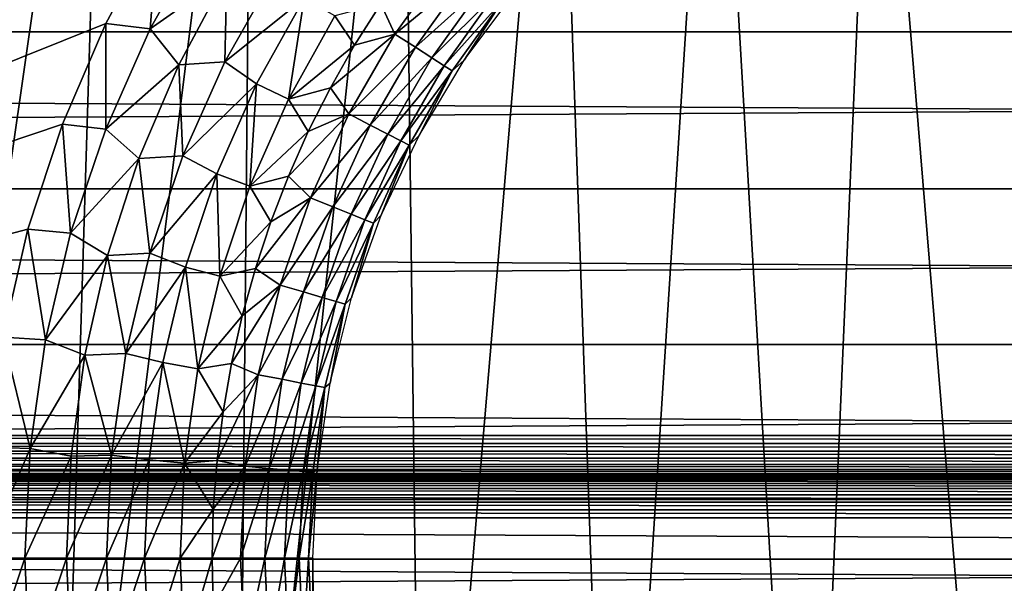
# Model space of a CAD drawing. Header units: millimetres. Extents: x -300 to 300, y -500 to 500.
# Tile 419 of 656: x -14.43 to -2.5, y -110.29 to -103.46. Entities that reach past the tile are written whole.
import ezdxf

# ---------------------------------------------------------------- set-up
doc = ezdxf.new("R2010")
doc.units = ezdxf.units.MM
doc.header["$LTSCALE"] = 81.481481
for name, color, linetype in [('20', 7, 'CONTINUOUS'), ('34', 7, 'CONTINUOUS'), ('5', 7, 'CONTINUOUS'), ('51', 7, 'CONTINUOUS'), ('52', 7, 'CONTINUOUS'), ('53', 7, 'CONTINUOUS'), ('54', 7, 'CONTINUOUS'), ('6', 7, 'CONTINUOUS'), ('63', 7, 'CONTINUOUS')]:
    doc.layers.add(name, color=color, linetype=linetype)

msp = doc.modelspace()

# ---------------------------------------------------------------- linework, layer by layer
at = {"layer": '20', "color": 7, "linetype": 'CONTINUOUS'}
for points in [[(-13.376, -97.103, 77.169), (-15.098, -96.667, 77.16), (-16.104, -116.093, 77.186), (-13.376, -97.103, 77.169)], [(-13.974, -116.541, 77.197), (-13.376, -97.103, 77.169), (-16.104, -116.093, 77.186), (-13.974, -116.541, 77.197)], [(-11.607, -97.479, 77.177), (-13.376, -97.103, 77.169), (-13.974, -116.541, 77.197), (-11.607, -97.479, 77.177)], [(-11.789, -116.919, 77.206), (-11.607, -97.479, 77.177), (-13.974, -116.541, 77.197), (-11.789, -116.919, 77.206)], [(-9.792, -97.796, 77.183), (-11.607, -97.479, 77.177), (-11.789, -116.919, 77.206), (-9.792, -97.796, 77.183)], [(-9.546, -117.227, 77.214), (-9.792, -97.796, 77.183), (-11.789, -116.919, 77.206), (-9.546, -117.227, 77.214)], [(-7.93, -98.055, 77.189), (-9.792, -97.796, 77.183), (-9.546, -117.227, 77.214), (-7.93, -98.055, 77.189)], [(-7.247, -117.465, 77.221), (-7.93, -98.055, 77.189), (-9.546, -117.227, 77.214), (-7.247, -117.465, 77.221)], [(-6.02, -98.255, 77.194), (-7.93, -98.055, 77.189), (-7.247, -117.465, 77.221), (-6.02, -98.255, 77.194)], [(-4.89, -117.635, 77.225), (-6.02, -98.255, 77.194), (-7.247, -117.465, 77.221), (-4.89, -117.635, 77.225)], [(-4.062, -98.397, 77.197), (-6.02, -98.255, 77.194), (-4.89, -117.635, 77.225), (-4.062, -98.397, 77.197)], [(-2.474, -117.736, 77.228), (-4.062, -98.397, 77.197), (-4.89, -117.635, 77.225), (-2.474, -117.736, 77.228)], [(-2.055, -98.482, 77.199), (-4.062, -98.397, 77.197), (-2.474, -117.736, 77.228), (-2.055, -98.482, 77.199)]]:
    msp.add_3dface(points, dxfattribs=at)
at = {"layer": '34', "color": 7, "linetype": 'CONTINUOUS'}
for points in [[(54.5, 0, 501.493), (54.5, -108.5, 501.493), (-54.5, 0, 501.493), (54.5, 0, 501.493)], [(-54.5, 0, 501.493), (54.5, -108.5, 501.493), (-54.5, -108.5, 501.493), (-54.5, 0, 501.493)], [(54.5, -108.5, 501.493), (54.49, -108.598, 501.493), (-54.5, -108.5, 501.493), (54.5, -108.5, 501.493)], [(-54.5, -108.5, 501.493), (54.49, -108.598, 501.493), (-54.49, -108.598, 501.493), (-54.5, -108.5, 501.493)], [(54.49, -108.598, 501.493), (54.462, -108.691, 501.493), (-54.49, -108.598, 501.493), (54.49, -108.598, 501.493)], [(-54.49, -108.598, 501.493), (54.462, -108.691, 501.493), (-54.462, -108.691, 501.493), (-54.49, -108.598, 501.493)], [(54.462, -108.691, 501.493), (54.416, -108.778, 501.493), (-54.462, -108.691, 501.493), (54.462, -108.691, 501.493)], [(-54.462, -108.691, 501.493), (54.416, -108.778, 501.493), (-54.416, -108.778, 501.493), (-54.462, -108.691, 501.493)], [(54.416, -108.778, 501.493), (54.354, -108.854, 501.493), (-54.416, -108.778, 501.493), (54.416, -108.778, 501.493)], [(-54.416, -108.778, 501.493), (54.354, -108.854, 501.493), (-54.354, -108.854, 501.493), (-54.416, -108.778, 501.493)], [(54.354, -108.854, 501.493), (54.278, -108.916, 501.493), (-54.354, -108.854, 501.493), (54.354, -108.854, 501.493)], [(-54.354, -108.854, 501.493), (54.278, -108.916, 501.493), (-54.278, -108.916, 501.493), (-54.354, -108.854, 501.493)], [(54.278, -108.916, 501.493), (54.191, -108.962, 501.493), (-54.278, -108.916, 501.493), (54.278, -108.916, 501.493)], [(-54.278, -108.916, 501.493), (54.191, -108.962, 501.493), (-54.191, -108.962, 501.493), (-54.278, -108.916, 501.493)], [(54.191, -108.962, 501.493), (54.098, -108.99, 501.493), (-54.191, -108.962, 501.493), (54.191, -108.962, 501.493)], [(-54.191, -108.962, 501.493), (54.098, -108.99, 501.493), (-54.098, -108.99, 501.493), (-54.191, -108.962, 501.493)], [(-54.098, -108.99, 501.493), (54.098, -108.99, 501.493), (53.5, -109, 501.493), (-54.098, -108.99, 501.493)], [(-54.098, -108.99, 501.493), (53.5, -109, 501.493), (-53.5, -109, 501.493), (-54.098, -108.99, 501.493)], [(53.5, -109, 501.493), (53.402, -109.01, 501.493), (-53.5, -109, 501.493), (53.5, -109, 501.493)], [(-53.5, -109, 501.493), (53.402, -109.01, 501.493), (-53.402, -109.01, 501.493), (-53.5, -109, 501.493)], [(53.402, -109.01, 501.493), (53.309, -109.038, 501.493), (-53.402, -109.01, 501.493), (53.402, -109.01, 501.493)], [(-53.402, -109.01, 501.493), (53.309, -109.038, 501.493), (-53.309, -109.038, 501.493), (-53.402, -109.01, 501.493)], [(53.309, -109.038, 501.493), (53.222, -109.084, 501.493), (-53.309, -109.038, 501.493), (53.309, -109.038, 501.493)], [(-53.309, -109.038, 501.493), (53.222, -109.084, 501.493), (-53.222, -109.084, 501.493), (-53.309, -109.038, 501.493)], [(53.222, -109.084, 501.493), (53.146, -109.146, 501.493), (-53.222, -109.084, 501.493), (53.222, -109.084, 501.493)], [(-53.222, -109.084, 501.493), (53.146, -109.146, 501.493), (-53.146, -109.146, 501.493), (-53.222, -109.084, 501.493)], [(53.146, -109.146, 501.493), (53.084, -109.222, 501.493), (-53.146, -109.146, 501.493), (53.146, -109.146, 501.493)], [(-53.146, -109.146, 501.493), (53.084, -109.222, 501.493), (-53.084, -109.222, 501.493), (-53.146, -109.146, 501.493)], [(53.084, -109.222, 501.493), (53.038, -109.309, 501.493), (-53.084, -109.222, 501.493), (53.084, -109.222, 501.493)], [(-53.084, -109.222, 501.493), (53.038, -109.309, 501.493), (-53.038, -109.309, 501.493), (-53.084, -109.222, 501.493)], [(53.038, -109.309, 501.493), (53.01, -109.402, 501.493), (-53.038, -109.309, 501.493), (53.038, -109.309, 501.493)], [(-53.038, -109.309, 501.493), (53.01, -109.402, 501.493), (-53.01, -109.402, 501.493), (-53.038, -109.309, 501.493)], [(53.01, -109.402, 501.493), (53, -109.5, 501.493), (-53.01, -109.402, 501.493), (53.01, -109.402, 501.493)], [(-53.01, -109.402, 501.493), (53, -109.5, 501.493), (-53, -109.5, 501.493), (-53.01, -109.402, 501.493)], [(53, -109.5, 501.493), (53, -110, 501.493), (-53, -109.5, 501.493), (53, -109.5, 501.493)], [(-53, -109.5, 501.493), (53, -110, 501.493), (-53, -110, 501.493), (-53, -109.5, 501.493)], [(53, -110, 501.493), (52.969, -111.803, 501.493), (-53, -110, 501.493), (53, -110, 501.493)], [(-53, -110, 501.493), (52.969, -111.803, 501.493), (-52.969, -111.803, 501.493), (-53, -110, 501.493)]]:
    msp.add_3dface(points, dxfattribs=at)
at = {"layer": '5', "color": 7, "linetype": 'CONTINUOUS'}
for points in [[(162.028, -101.693, 11), (161.982, -103.609, 11), (-162.028, -101.694, 11), (162.028, -101.693, 11)], [(161.982, -103.609, 11), (-161.982, -103.609, 11), (-162.028, -101.694, 11), (161.982, -103.609, 11)], [(161.982, -103.609, 11), (161.934, -105.511, 11), (-161.982, -103.609, 11), (161.982, -103.609, 11)], [(161.934, -105.511, 11), (-161.934, -105.512, 11), (-161.982, -103.609, 11), (161.934, -105.511, 11)], [(161.934, -105.511, 11), (161.885, -107.401, 11), (-161.934, -105.512, 11), (161.934, -105.511, 11)], [(161.885, -107.401, 11), (-161.885, -107.401, 11), (-161.934, -105.512, 11), (161.885, -107.401, 11)], [(161.885, -107.401, 11), (161.835, -109.277, 11), (-161.885, -107.401, 11), (161.885, -107.401, 11)], [(161.835, -109.277, 11), (-161.835, -109.278, 11), (-161.885, -107.401, 11), (161.835, -109.277, 11)], [(161.835, -109.277, 11), (161.785, -111.142, 11), (-161.835, -109.278, 11), (161.835, -109.277, 11)], [(161.785, -111.142, 11), (-161.785, -111.142, 11), (-161.835, -109.278, 11), (161.785, -111.142, 11)]]:
    msp.add_3dface(points, dxfattribs=at)
at = {"layer": '51', "color": 7, "linetype": 'CONTINUOUS'}
for points in [[(-14.875, -109.986, 545.993), (-14.816, -111.33, 545.993), (-14.365, -109.987, 545.96), (-14.875, -109.986, 545.993)], [(-14.365, -109.987, 545.96), (-14.816, -111.33, 545.993), (-14.305, -111.312, 545.96), (-14.365, -109.987, 545.96)], [(-14.365, -109.987, 545.96), (-14.305, -111.312, 545.96), (-13.862, -109.987, 545.862), (-14.365, -109.987, 545.96)], [(-13.862, -109.987, 545.862), (-14.305, -111.312, 545.96), (-13.804, -111.266, 545.862), (-13.862, -109.987, 545.862)], [(-13.862, -109.987, 545.862), (-13.804, -111.266, 545.862), (-13.376, -109.988, 545.701), (-13.862, -109.987, 545.862)], [(-13.376, -109.988, 545.701), (-13.804, -111.266, 545.862), (-13.32, -111.222, 545.701), (-13.376, -109.988, 545.701)], [(-13.376, -109.988, 545.701), (-13.32, -111.222, 545.701), (-12.915, -109.988, 545.479), (-13.376, -109.988, 545.701)], [(-12.915, -109.988, 545.479), (-13.32, -111.222, 545.701), (-12.861, -111.18, 545.479), (-12.915, -109.988, 545.479)], [(-12.915, -109.988, 545.479), (-12.861, -111.18, 545.479), (-12.485, -109.988, 545.2), (-12.915, -109.988, 545.479)], [(-12.485, -109.988, 545.2), (-12.861, -111.18, 545.479), (-12.433, -111.14, 545.2), (-12.485, -109.988, 545.2)], [(-12.485, -109.988, 545.2), (-12.433, -111.14, 545.2), (-12.097, -109.989, 544.87), (-12.485, -109.988, 545.2)], [(-12.097, -109.989, 544.87), (-12.433, -111.14, 545.2), (-12.083, -110.582, 544.87), (-12.097, -109.989, 544.87)]]:
    msp.add_3dface(points, dxfattribs=at)
at = {"layer": '52', "color": 7, "linetype": 'CONTINUOUS'}
for points in [[(-12.097, -109.989, 544.87), (-12.083, -110.582, 544.87), (-11.752, -109.989, 544.492), (-12.097, -109.989, 544.87)], [(-11.752, -109.989, 544.492), (-12.083, -110.582, 544.87), (-11.7, -111.106, 544.492), (-11.752, -109.989, 544.492)], [(-11.752, -109.989, 544.492), (-11.7, -111.106, 544.492), (-11.459, -109.989, 544.072), (-11.752, -109.989, 544.492)], [(-11.459, -109.989, 544.072), (-11.7, -111.106, 544.492), (-11.408, -111.079, 544.072), (-11.459, -109.989, 544.072)], [(-11.459, -109.989, 544.072), (-11.408, -111.079, 544.072), (-11.221, -109.99, 543.619), (-11.459, -109.989, 544.072)], [(-11.221, -109.99, 543.619), (-11.408, -111.079, 544.072), (-11.171, -111.056, 543.619), (-11.221, -109.99, 543.619)], [(-11.221, -109.99, 543.619), (-11.171, -111.056, 543.619), (-11.043, -109.99, 543.139), (-11.221, -109.99, 543.619)], [(-11.043, -109.99, 543.139), (-11.171, -111.056, 543.619), (-10.994, -111.039, 543.139), (-11.043, -109.99, 543.139)], [(-10.928, -109.99, 542.64), (-11.043, -109.99, 543.139), (-10.994, -111.039, 543.139), (-10.928, -109.99, 542.64)], [(-10.88, -111.029, 542.64), (-10.928, -109.99, 542.64), (-10.994, -111.039, 543.139), (-10.88, -111.029, 542.64)], [(-10.928, -109.99, 542.64), (-10.88, -111.029, 542.64), (-10.878, -109.99, 542.132), (-10.928, -109.99, 542.64)], [(-10.878, -109.99, 542.132), (-10.88, -111.029, 542.64), (-10.865, -110.524, 542.132), (-10.878, -109.99, 542.132)]]:
    msp.add_3dface(points, dxfattribs=at)
at = {"layer": '53', "color": 7, "linetype": 'CONTINUOUS'}
for points in [[(-13.383, -103.507, 545.993), (-12.847, -103.574, 545.96), (-12.75, -102.337, 545.993), (-13.383, -103.507, 545.993)], [(-12.847, -103.574, 545.96), (-12.198, -102.414, 545.96), (-12.75, -102.337, 545.993), (-12.847, -103.574, 545.96)], [(-12.847, -103.574, 545.96), (-11.917, -102.919, 545.862), (-12.198, -102.414, 545.96), (-12.847, -103.574, 545.96)], [(-12.501, -104.009, 545.862), (-11.917, -102.919, 545.862), (-12.847, -103.574, 545.96), (-12.501, -104.009, 545.862)], [(-12.501, -104.009, 545.862), (-11.942, -103.974, 545.701), (-11.917, -102.919, 545.862), (-12.501, -104.009, 545.862)], [(-11.942, -103.974, 545.701), (-10.98, -103.201, 545.479), (-11.329, -102.888, 545.701), (-11.942, -103.974, 545.701)], [(-11.942, -103.974, 545.701), (-11.329, -102.888, 545.701), (-11.917, -102.919, 545.862), (-11.942, -103.974, 545.701)], [(-11.56, -104.241, 545.479), (-10.98, -103.201, 545.479), (-11.942, -103.974, 545.701), (-11.56, -104.241, 545.479)], [(-11.56, -104.241, 545.479), (-11.171, -104.424, 545.2), (-10.98, -103.201, 545.479), (-11.56, -104.241, 545.479)], [(-11.171, -104.424, 545.2), (-10.609, -103.417, 545.2), (-10.98, -103.201, 545.479), (-11.171, -104.424, 545.2)], [(-10.052, -103.27, 544.87), (-10.609, -103.417, 545.2), (-10.37, -103.771, 544.87), (-10.052, -103.27, 544.87)], [(-10.609, -103.417, 545.2), (-11.171, -104.424, 545.2), (-10.37, -103.771, 544.87), (-10.609, -103.417, 545.2)], [(-13.91, -104.728, 545.993), (-13.386, -104.789, 545.96), (-13.383, -103.507, 545.993), (-13.91, -104.728, 545.993)], [(-13.386, -104.789, 545.96), (-12.847, -103.574, 545.96), (-13.383, -103.507, 545.993), (-13.386, -104.789, 545.96)], [(-13.386, -104.789, 545.96), (-12.501, -104.009, 545.862), (-12.847, -103.574, 545.96), (-13.386, -104.789, 545.96)], [(-10.37, -103.771, 544.87), (-11.171, -104.424, 545.2), (-10.663, -104.288, 544.87), (-10.37, -103.771, 544.87)], [(-12.985, -105.146, 545.862), (-12.501, -104.009, 545.862), (-13.386, -104.789, 545.96), (-12.985, -105.146, 545.862)], [(-12.985, -105.146, 545.862), (-12.451, -105.113, 545.701), (-12.501, -104.009, 545.862), (-12.985, -105.146, 545.862)], [(-12.451, -105.113, 545.701), (-11.942, -103.974, 545.701), (-12.501, -104.009, 545.862), (-12.451, -105.113, 545.701)], [(-12.451, -105.113, 545.701), (-11.56, -104.241, 545.479), (-11.942, -103.974, 545.701), (-12.451, -105.113, 545.701)], [(-12.041, -105.331, 545.479), (-11.56, -104.241, 545.479), (-12.451, -105.113, 545.701), (-12.041, -105.331, 545.479)], [(-12.041, -105.331, 545.479), (-11.638, -105.479, 545.2), (-11.56, -104.241, 545.479), (-12.041, -105.331, 545.479)], [(-11.638, -105.479, 545.2), (-11.171, -104.424, 545.2), (-11.56, -104.241, 545.479), (-11.638, -105.479, 545.2)], [(-10.663, -104.288, 544.87), (-11.171, -104.424, 545.2), (-10.931, -104.818, 544.87), (-10.663, -104.288, 544.87)], [(-11.171, -104.424, 545.2), (-11.638, -105.479, 545.2), (-10.931, -104.818, 544.87), (-11.171, -104.424, 545.2)], [(-14.328, -106.003, 545.993), (-13.811, -106.049, 545.96), (-13.91, -104.728, 545.993), (-14.328, -106.003, 545.993)], [(-13.811, -106.049, 545.96), (-13.386, -104.789, 545.96), (-13.91, -104.728, 545.993), (-13.811, -106.049, 545.96)], [(-13.811, -106.049, 545.96), (-12.985, -105.146, 545.862), (-13.386, -104.789, 545.96), (-13.811, -106.049, 545.96)], [(-10.931, -104.818, 544.87), (-11.638, -105.479, 545.2), (-11.172, -105.36, 544.87), (-10.931, -104.818, 544.87)], [(-13.365, -106.322, 545.862), (-12.985, -105.146, 545.862), (-13.811, -106.049, 545.96), (-13.365, -106.322, 545.862)], [(-13.365, -106.322, 545.862), (-12.852, -106.294, 545.701), (-12.985, -105.146, 545.862), (-13.365, -106.322, 545.862)], [(-12.852, -106.294, 545.701), (-12.451, -105.113, 545.701), (-12.985, -105.146, 545.862), (-12.852, -106.294, 545.701)], [(-12.852, -106.294, 545.701), (-12.041, -105.331, 545.479), (-12.451, -105.113, 545.701), (-12.852, -106.294, 545.701)], [(-12.42, -106.46, 545.479), (-12.041, -105.331, 545.479), (-12.852, -106.294, 545.701), (-12.42, -106.46, 545.479)], [(-12.42, -106.46, 545.479), (-12.005, -106.572, 545.2), (-12.041, -105.331, 545.479), (-12.42, -106.46, 545.479)], [(-12.005, -106.572, 545.2), (-11.638, -105.479, 545.2), (-12.041, -105.331, 545.479), (-12.005, -106.572, 545.2)], [(-11.172, -105.36, 544.87), (-11.638, -105.479, 545.2), (-11.386, -105.914, 544.87), (-11.172, -105.36, 544.87)], [(-11.638, -105.479, 545.2), (-12.005, -106.572, 545.2), (-11.386, -105.914, 544.87), (-11.638, -105.479, 545.2)], [(-11.386, -105.914, 544.87), (-12.005, -106.572, 545.2), (-11.573, -106.478, 544.87), (-11.386, -105.914, 544.87)], [(-14.63, -107.311, 545.993), (-14.117, -107.342, 545.96), (-14.328, -106.003, 545.993), (-14.63, -107.311, 545.993)], [(-14.117, -107.342, 545.96), (-13.811, -106.049, 545.96), (-14.328, -106.003, 545.993), (-14.117, -107.342, 545.96)], [(-14.117, -107.342, 545.96), (-13.365, -106.322, 545.862), (-13.811, -106.049, 545.96), (-14.117, -107.342, 545.96)], [(-13.64, -107.527, 545.862), (-13.365, -106.322, 545.862), (-14.117, -107.342, 545.96), (-13.64, -107.527, 545.862)], [(-13.64, -107.527, 545.862), (-13.142, -107.507, 545.701), (-13.365, -106.322, 545.862), (-13.64, -107.527, 545.862)], [(-13.142, -107.507, 545.701), (-12.852, -106.294, 545.701), (-13.365, -106.322, 545.862), (-13.142, -107.507, 545.701)], [(-13.142, -107.507, 545.701), (-12.42, -106.46, 545.479), (-12.852, -106.294, 545.701), (-13.142, -107.507, 545.701)], [(-12.693, -107.619, 545.479), (-12.42, -106.46, 545.479), (-13.142, -107.507, 545.701), (-12.693, -107.619, 545.479)], [(-12.693, -107.619, 545.479), (-12.27, -107.694, 545.2), (-12.42, -106.46, 545.479), (-12.693, -107.619, 545.479)], [(-12.27, -107.694, 545.2), (-12.005, -106.572, 545.2), (-12.42, -106.46, 545.479), (-12.27, -107.694, 545.2)], [(-11.573, -106.478, 544.87), (-12.005, -106.572, 545.2), (-11.732, -107.05, 544.87), (-11.573, -106.478, 544.87)], [(-12.005, -106.572, 545.2), (-12.27, -107.694, 545.2), (-11.732, -107.05, 544.87), (-12.005, -106.572, 545.2)], [(-11.732, -107.05, 544.87), (-12.27, -107.694, 545.2), (-11.862, -107.629, 544.87), (-11.732, -107.05, 544.87)], [(-14.813, -108.642, 545.993), (-14.302, -108.659, 545.96), (-14.63, -107.311, 545.993), (-14.813, -108.642, 545.993)], [(-14.302, -108.659, 545.96), (-14.117, -107.342, 545.96), (-14.63, -107.311, 545.993), (-14.302, -108.659, 545.96)], [(-14.302, -108.659, 545.96), (-13.64, -107.527, 545.862), (-14.117, -107.342, 545.96), (-14.302, -108.659, 545.96)], [(-13.806, -108.752, 545.862), (-13.64, -107.527, 545.862), (-14.302, -108.659, 545.96), (-13.806, -108.752, 545.862)], [(-13.806, -108.752, 545.862), (-13.317, -108.742, 545.701), (-13.64, -107.527, 545.862), (-13.806, -108.752, 545.862)], [(-13.317, -108.742, 545.701), (-13.142, -107.507, 545.701), (-13.64, -107.527, 545.862), (-13.317, -108.742, 545.701)], [(-13.317, -108.742, 545.701), (-12.693, -107.619, 545.479), (-13.142, -107.507, 545.701), (-13.317, -108.742, 545.701)], [(-12.859, -108.798, 545.479), (-12.693, -107.619, 545.479), (-13.317, -108.742, 545.701), (-12.859, -108.798, 545.479)], [(-12.859, -108.798, 545.479), (-12.431, -108.836, 545.2), (-12.693, -107.619, 545.479), (-12.859, -108.798, 545.479)], [(-12.431, -108.836, 545.2), (-12.27, -107.694, 545.2), (-12.693, -107.619, 545.479), (-12.431, -108.836, 545.2)], [(-12.27, -107.694, 545.2), (-12.431, -108.836, 545.2), (-11.964, -108.214, 544.87), (-12.27, -107.694, 545.2)], [(-11.862, -107.629, 544.87), (-12.27, -107.694, 545.2), (-11.964, -108.214, 544.87), (-11.862, -107.629, 544.87)], [(-11.964, -108.214, 544.87), (-12.431, -108.836, 545.2), (-12.037, -108.803, 544.87), (-11.964, -108.214, 544.87)], [(-14.875, -109.986, 545.993), (-14.302, -108.659, 545.96), (-14.813, -108.642, 545.993), (-14.875, -109.986, 545.993)], [(-14.875, -109.986, 545.993), (-14.365, -109.987, 545.96), (-14.302, -108.659, 545.96), (-14.875, -109.986, 545.993)], [(-14.365, -109.987, 545.96), (-13.806, -108.752, 545.862), (-14.302, -108.659, 545.96), (-14.365, -109.987, 545.96)], [(-14.365, -109.987, 545.96), (-13.862, -109.987, 545.862), (-13.806, -108.752, 545.862), (-14.365, -109.987, 545.96)], [(-13.862, -109.987, 545.862), (-13.376, -109.988, 545.701), (-13.317, -108.742, 545.701), (-13.862, -109.987, 545.862)], [(-13.862, -109.987, 545.862), (-13.317, -108.742, 545.701), (-13.806, -108.752, 545.862), (-13.862, -109.987, 545.862)], [(-13.376, -109.988, 545.701), (-12.859, -108.798, 545.479), (-13.317, -108.742, 545.701), (-13.376, -109.988, 545.701)], [(-13.376, -109.988, 545.701), (-12.915, -109.988, 545.479), (-12.859, -108.798, 545.479), (-13.376, -109.988, 545.701)], [(-12.915, -109.988, 545.479), (-12.431, -108.836, 545.2), (-12.859, -108.798, 545.479), (-12.915, -109.988, 545.479)], [(-12.915, -109.988, 545.479), (-12.485, -109.988, 545.2), (-12.431, -108.836, 545.2), (-12.915, -109.988, 545.479)], [(-12.431, -108.836, 545.2), (-12.485, -109.988, 545.2), (-12.082, -109.395, 544.87), (-12.431, -108.836, 545.2)], [(-12.037, -108.803, 544.87), (-12.431, -108.836, 545.2), (-12.082, -109.395, 544.87), (-12.037, -108.803, 544.87)], [(-12.485, -109.988, 545.2), (-12.097, -109.989, 544.87), (-12.082, -109.395, 544.87), (-12.485, -109.988, 545.2)]]:
    msp.add_3dface(points, dxfattribs=at)
at = {"layer": '54', "color": 7, "linetype": 'CONTINUOUS'}
for points in [[(-9.231, -102.727, 544.492), (-10.052, -103.27, 544.87), (-9.881, -103.637, 544.492), (-9.231, -102.727, 544.492)], [(-9.231, -102.727, 544.492), (-9.881, -103.637, 544.492), (-9, -102.908, 544.072), (-9.231, -102.727, 544.492)], [(-9, -102.908, 544.072), (-9.881, -103.637, 544.492), (-9.634, -103.796, 544.072), (-9, -102.908, 544.072)], [(-9, -102.908, 544.072), (-9.634, -103.796, 544.072), (-8.814, -103.055, 543.619), (-9, -102.908, 544.072)], [(-8.814, -103.055, 543.619), (-9.634, -103.796, 544.072), (-9.434, -103.925, 543.619), (-8.814, -103.055, 543.619)], [(-8.814, -103.055, 543.619), (-9.434, -103.925, 543.619), (-8.674, -103.166, 543.139), (-8.814, -103.055, 543.619)], [(-8.674, -103.166, 543.139), (-9.434, -103.925, 543.619), (-9.284, -104.021, 543.139), (-8.674, -103.166, 543.139)], [(-8.584, -103.237, 542.64), (-8.674, -103.166, 543.139), (-9.284, -104.021, 543.139), (-8.584, -103.237, 542.64)], [(-9.041, -103.951, 542.132), (-8.405, -103.095, 542.132), (-8.584, -103.237, 542.64), (-9.041, -103.951, 542.132)], [(-10.052, -103.27, 544.87), (-10.37, -103.771, 544.87), (-9.881, -103.637, 544.492), (-10.052, -103.27, 544.87)], [(-9.188, -104.083, 542.64), (-8.584, -103.237, 542.64), (-9.284, -104.021, 543.139), (-9.188, -104.083, 542.64)], [(-9.188, -104.083, 542.64), (-9.041, -103.951, 542.132), (-8.584, -103.237, 542.64), (-9.188, -104.083, 542.64)], [(-10.37, -103.771, 544.87), (-10.663, -104.288, 544.87), (-9.881, -103.637, 544.492), (-10.37, -103.771, 544.87)], [(-9.881, -103.637, 544.492), (-10.663, -104.288, 544.87), (-10.441, -104.605, 544.492), (-9.881, -103.637, 544.492)], [(-9.881, -103.637, 544.492), (-10.441, -104.605, 544.492), (-9.634, -103.796, 544.072), (-9.881, -103.637, 544.492)], [(-9.634, -103.796, 544.072), (-10.441, -104.605, 544.492), (-10.18, -104.74, 544.072), (-9.634, -103.796, 544.072)], [(-9.634, -103.796, 544.072), (-10.18, -104.74, 544.072), (-9.434, -103.925, 543.619), (-9.634, -103.796, 544.072)], [(-9.434, -103.925, 543.619), (-10.18, -104.74, 544.072), (-9.969, -104.849, 543.619), (-9.434, -103.925, 543.619)], [(-9.434, -103.925, 543.619), (-9.969, -104.849, 543.619), (-9.284, -104.021, 543.139), (-9.434, -103.925, 543.619)], [(-9.59, -104.866, 542.132), (-9.041, -103.951, 542.132), (-9.188, -104.083, 542.64), (-9.59, -104.866, 542.132)], [(-9.284, -104.021, 543.139), (-9.969, -104.849, 543.619), (-9.811, -104.931, 543.139), (-9.284, -104.021, 543.139)], [(-9.188, -104.083, 542.64), (-9.284, -104.021, 543.139), (-9.811, -104.931, 543.139), (-9.188, -104.083, 542.64)], [(-9.709, -104.983, 542.64), (-9.188, -104.083, 542.64), (-9.811, -104.931, 543.139), (-9.709, -104.983, 542.64)], [(-9.709, -104.983, 542.64), (-9.59, -104.866, 542.132), (-9.188, -104.083, 542.64), (-9.709, -104.983, 542.64)], [(-10.663, -104.288, 544.87), (-10.931, -104.818, 544.87), (-10.441, -104.605, 544.492), (-10.663, -104.288, 544.87)], [(-10.931, -104.818, 544.87), (-11.172, -105.36, 544.87), (-10.441, -104.605, 544.492), (-10.931, -104.818, 544.87)], [(-10.441, -104.605, 544.492), (-11.172, -105.36, 544.87), (-10.906, -105.622, 544.492), (-10.441, -104.605, 544.492)], [(-10.441, -104.605, 544.492), (-10.906, -105.622, 544.492), (-10.18, -104.74, 544.072), (-10.441, -104.605, 544.492)], [(-10.18, -104.74, 544.072), (-10.906, -105.622, 544.492), (-10.634, -105.731, 544.072), (-10.18, -104.74, 544.072)], [(-10.18, -104.74, 544.072), (-10.634, -105.731, 544.072), (-9.969, -104.849, 543.619), (-10.18, -104.74, 544.072)], [(-9.969, -104.849, 543.619), (-10.634, -105.731, 544.072), (-10.413, -105.82, 543.619), (-9.969, -104.849, 543.619)], [(-9.969, -104.849, 543.619), (-10.413, -105.82, 543.619), (-9.811, -104.931, 543.139), (-9.969, -104.849, 543.619)], [(-9.811, -104.931, 543.139), (-10.413, -105.82, 543.619), (-10.248, -105.886, 543.139), (-9.811, -104.931, 543.139)], [(-9.709, -104.983, 542.64), (-9.811, -104.931, 543.139), (-10.248, -105.886, 543.139), (-9.709, -104.983, 542.64)], [(-10.047, -105.83, 542.132), (-9.59, -104.866, 542.132), (-9.709, -104.983, 542.64), (-10.047, -105.83, 542.132)], [(-10.141, -105.929, 542.64), (-9.709, -104.983, 542.64), (-10.248, -105.886, 543.139), (-10.141, -105.929, 542.64)], [(-10.141, -105.929, 542.64), (-10.047, -105.83, 542.132), (-9.709, -104.983, 542.64), (-10.141, -105.929, 542.64)], [(-11.172, -105.36, 544.87), (-11.386, -105.914, 544.87), (-10.906, -105.622, 544.492), (-11.172, -105.36, 544.87)], [(-11.386, -105.914, 544.87), (-11.573, -106.478, 544.87), (-10.906, -105.622, 544.492), (-11.386, -105.914, 544.87)], [(-10.906, -105.622, 544.492), (-11.573, -106.478, 544.87), (-11.273, -106.678, 544.492), (-10.906, -105.622, 544.492)], [(-10.906, -105.622, 544.492), (-11.273, -106.678, 544.492), (-10.634, -105.731, 544.072), (-10.906, -105.622, 544.492)], [(-10.634, -105.731, 544.072), (-11.273, -106.678, 544.492), (-10.991, -106.761, 544.072), (-10.634, -105.731, 544.072)], [(-10.634, -105.731, 544.072), (-10.991, -106.761, 544.072), (-10.413, -105.82, 543.619), (-10.634, -105.731, 544.072)], [(-10.413, -105.82, 543.619), (-10.991, -106.761, 544.072), (-10.763, -106.829, 543.619), (-10.413, -105.82, 543.619)], [(-10.413, -105.82, 543.619), (-10.763, -106.829, 543.619), (-10.248, -105.886, 543.139), (-10.413, -105.82, 543.619)], [(-10.248, -105.886, 543.139), (-10.763, -106.829, 543.619), (-10.593, -106.879, 543.139), (-10.248, -105.886, 543.139)], [(-10.141, -105.929, 542.64), (-10.248, -105.886, 543.139), (-10.593, -106.879, 543.139), (-10.141, -105.929, 542.64)], [(-10.407, -106.834, 542.132), (-10.047, -105.83, 542.132), (-10.141, -105.929, 542.64), (-10.407, -106.834, 542.132)], [(-10.483, -106.911, 542.64), (-10.141, -105.929, 542.64), (-10.593, -106.879, 543.139), (-10.483, -106.911, 542.64)], [(-10.483, -106.911, 542.64), (-10.407, -106.834, 542.132), (-10.141, -105.929, 542.64), (-10.483, -106.911, 542.64)], [(-11.573, -106.478, 544.87), (-11.732, -107.05, 544.87), (-11.273, -106.678, 544.492), (-11.573, -106.478, 544.87)], [(-11.732, -107.05, 544.87), (-11.862, -107.629, 544.87), (-11.273, -106.678, 544.492), (-11.732, -107.05, 544.87)], [(-11.273, -106.678, 544.492), (-11.862, -107.629, 544.87), (-11.538, -107.765, 544.492), (-11.273, -106.678, 544.492)], [(-11.273, -106.678, 544.492), (-11.538, -107.765, 544.492), (-10.991, -106.761, 544.072), (-11.273, -106.678, 544.492)], [(-10.991, -106.761, 544.072), (-11.538, -107.765, 544.492), (-11.249, -107.821, 544.072), (-10.991, -106.761, 544.072)], [(-10.991, -106.761, 544.072), (-11.249, -107.821, 544.072), (-10.763, -106.829, 543.619), (-10.991, -106.761, 544.072)], [(-10.763, -106.829, 543.619), (-11.249, -107.821, 544.072), (-11.016, -107.866, 543.619), (-10.763, -106.829, 543.619)], [(-10.763, -106.829, 543.619), (-11.016, -107.866, 543.619), (-10.593, -106.879, 543.139), (-10.763, -106.829, 543.619)], [(-10.593, -106.879, 543.139), (-11.016, -107.866, 543.619), (-10.842, -107.9, 543.139), (-10.593, -106.879, 543.139)], [(-10.483, -106.911, 542.64), (-10.593, -106.879, 543.139), (-10.842, -107.9, 543.139), (-10.483, -106.911, 542.64)], [(-10.667, -107.869, 542.132), (-10.407, -106.834, 542.132), (-10.483, -106.911, 542.64), (-10.667, -107.869, 542.132)], [(-10.729, -107.922, 542.64), (-10.483, -106.911, 542.64), (-10.842, -107.9, 543.139), (-10.729, -107.922, 542.64)], [(-10.729, -107.922, 542.64), (-10.667, -107.869, 542.132), (-10.483, -106.911, 542.64), (-10.729, -107.922, 542.64)], [(-11.862, -107.629, 544.87), (-11.964, -108.214, 544.87), (-11.538, -107.765, 544.492), (-11.862, -107.629, 544.87)], [(-11.964, -108.214, 544.87), (-12.037, -108.803, 544.87), (-11.538, -107.765, 544.492), (-11.964, -108.214, 544.87)], [(-11.538, -107.765, 544.492), (-12.037, -108.803, 544.87), (-11.698, -108.872, 544.492), (-11.538, -107.765, 544.492)], [(-11.538, -107.765, 544.492), (-11.698, -108.872, 544.492), (-11.249, -107.821, 544.072), (-11.538, -107.765, 544.492)], [(-11.249, -107.821, 544.072), (-11.698, -108.872, 544.492), (-11.406, -108.9, 544.072), (-11.249, -107.821, 544.072)], [(-11.249, -107.821, 544.072), (-11.406, -108.9, 544.072), (-11.016, -107.866, 543.619), (-11.249, -107.821, 544.072)], [(-11.016, -107.866, 543.619), (-11.406, -108.9, 544.072), (-11.169, -108.923, 543.619), (-11.016, -107.866, 543.619)], [(-11.016, -107.866, 543.619), (-11.169, -108.923, 543.619), (-10.842, -107.9, 543.139), (-11.016, -107.866, 543.619)], [(-10.842, -107.9, 543.139), (-11.169, -108.923, 543.619), (-10.992, -108.94, 543.139), (-10.842, -107.9, 543.139)], [(-10.729, -107.922, 542.64), (-10.842, -107.9, 543.139), (-10.992, -108.94, 543.139), (-10.729, -107.922, 542.64)], [(-10.878, -108.951, 542.64), (-10.729, -107.922, 542.64), (-10.992, -108.94, 543.139), (-10.878, -108.951, 542.64)], [(-10.878, -108.951, 542.64), (-10.825, -108.924, 542.132), (-10.729, -107.922, 542.64), (-10.878, -108.951, 542.64)], [(-10.825, -108.924, 542.132), (-10.667, -107.869, 542.132), (-10.729, -107.922, 542.64), (-10.825, -108.924, 542.132)], [(-12.097, -109.989, 544.87), (-11.752, -109.989, 544.492), (-11.698, -108.872, 544.492), (-12.097, -109.989, 544.87)], [(-12.082, -109.395, 544.87), (-12.097, -109.989, 544.87), (-11.698, -108.872, 544.492), (-12.082, -109.395, 544.87)], [(-12.037, -108.803, 544.87), (-12.082, -109.395, 544.87), (-11.698, -108.872, 544.492), (-12.037, -108.803, 544.87)], [(-11.698, -108.872, 544.492), (-11.752, -109.989, 544.492), (-11.406, -108.9, 544.072), (-11.698, -108.872, 544.492)], [(-11.752, -109.989, 544.492), (-11.459, -109.989, 544.072), (-11.406, -108.9, 544.072), (-11.752, -109.989, 544.492)], [(-11.406, -108.9, 544.072), (-11.459, -109.989, 544.072), (-11.169, -108.923, 543.619), (-11.406, -108.9, 544.072)], [(-11.459, -109.989, 544.072), (-11.221, -109.99, 543.619), (-11.169, -108.923, 543.619), (-11.459, -109.989, 544.072)], [(-11.169, -108.923, 543.619), (-11.221, -109.99, 543.619), (-10.992, -108.94, 543.139), (-11.169, -108.923, 543.619)], [(-11.221, -109.99, 543.619), (-11.043, -109.99, 543.139), (-10.992, -108.94, 543.139), (-11.221, -109.99, 543.619)], [(-11.043, -109.99, 543.139), (-10.878, -108.951, 542.64), (-10.992, -108.94, 543.139), (-11.043, -109.99, 543.139)], [(-11.043, -109.99, 543.139), (-10.928, -109.99, 542.64), (-10.878, -108.951, 542.64), (-11.043, -109.99, 543.139)], [(-10.928, -109.99, 542.64), (-10.878, -109.99, 542.132), (-10.825, -108.924, 542.132), (-10.928, -109.99, 542.64)], [(-10.928, -109.99, 542.64), (-10.825, -108.924, 542.132), (-10.878, -108.951, 542.64), (-10.928, -109.99, 542.64)]]:
    msp.add_3dface(points, dxfattribs=at)
at = {"layer": '6', "color": 7, "linetype": 'CONTINUOUS'}
for points in [[(162.028, -101.694, 16), (-162.028, -101.693, 16), (-161.982, -103.609, 16), (162.028, -101.694, 16)], [(161.982, -103.609, 16), (162.028, -101.694, 16), (-161.982, -103.609, 16), (161.982, -103.609, 16)], [(161.982, -103.609, 16), (-161.982, -103.609, 16), (-161.934, -105.511, 16), (161.982, -103.609, 16)], [(161.934, -105.512, 16), (161.982, -103.609, 16), (-161.934, -105.511, 16), (161.934, -105.512, 16)], [(161.934, -105.512, 16), (-161.934, -105.511, 16), (-161.885, -107.401, 16), (161.934, -105.512, 16)], [(161.885, -107.401, 16), (161.934, -105.512, 16), (-161.885, -107.401, 16), (161.885, -107.401, 16)], [(161.885, -107.401, 16), (-161.885, -107.401, 16), (-161.835, -109.277, 16), (161.885, -107.401, 16)], [(161.835, -109.278, 16), (161.885, -107.401, 16), (-161.835, -109.277, 16), (161.835, -109.278, 16)], [(161.835, -109.278, 16), (-161.835, -109.277, 16), (-161.785, -111.142, 16), (161.835, -109.278, 16)], [(161.785, -111.142, 16), (161.835, -109.278, 16), (-161.785, -111.142, 16), (161.785, -111.142, 16)]]:
    msp.add_3dface(points, dxfattribs=at)
at = {"layer": '63', "color": 7, "linetype": 'CONTINUOUS'}
for points in [[(-29.548, -110, 545.993), (-10.261, -99.23, 545.993), (-24.235, -98.865, 545.993), (-29.548, -110, 545.993)], [(-29.548, -110, 545.993), (-11.182, -100.19, 545.993), (-10.261, -99.23, 545.993), (-29.548, -110, 545.993)], [(-29.548, -110, 545.993), (-12.014, -101.228, 545.993), (-11.182, -100.19, 545.993), (-29.548, -110, 545.993)], [(-29.548, -110, 545.993), (-12.75, -102.337, 545.993), (-12.014, -101.228, 545.993), (-29.548, -110, 545.993)], [(-29.548, -110, 545.993), (-13.383, -103.507, 545.993), (-12.75, -102.337, 545.993), (-29.548, -110, 545.993)], [(-29.548, -110, 545.993), (-13.91, -104.728, 545.993), (-13.383, -103.507, 545.993), (-29.548, -110, 545.993)], [(-29.548, -110, 545.993), (-14.328, -106.003, 545.993), (-13.91, -104.728, 545.993), (-29.548, -110, 545.993)], [(-29.548, -110, 545.993), (-14.63, -107.311, 545.993), (-14.328, -106.003, 545.993), (-29.548, -110, 545.993)]]:
    msp.add_3dface(points, dxfattribs=at)

doc.saveas('drawing.dxf')
